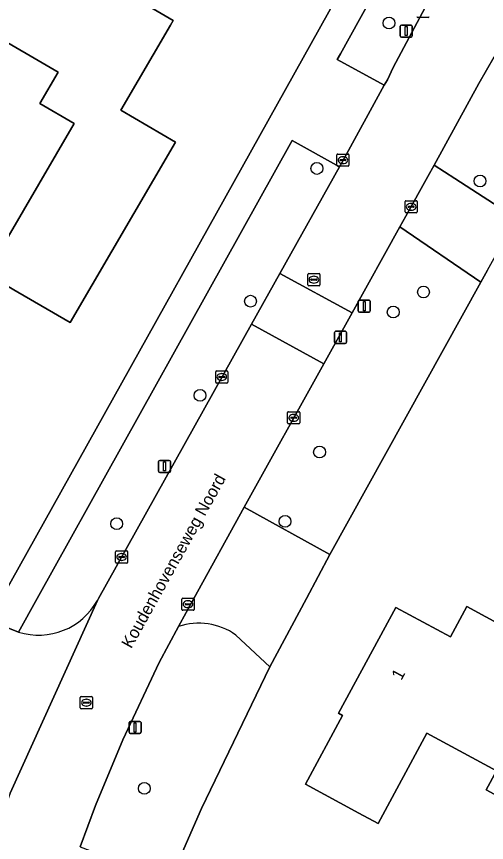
# Model space of a CAD drawing. Extents: x 162417 to 163722, y 384268 to 385417.
# Drawn here: x 163279.8 to 163318.6, y 385229.9 to 385298 of the extents above; entities that cross this region are included whole.
import ezdxf

# ---------------------------------------------------------------- set-up
doc = ezdxf.new("R2010")
doc.units = 0
for name, color, linetype in [('IMGEO_Afsluitpaal', 7, 'Continuous'), ('IMGEO_Berm_groen', 7, 'Continuous'), ('IMGEO_Boom', 7, 'Continuous'), ('IMGEO_Erf', 7, 'Continuous'), ('IMGEO_Groenvoorziening', 7, 'Continuous'), ('IMGEO_Kolk', 7, 'Continuous'), ('IMGEO_Lichtmast', 7, 'Continuous'), ('IMGEO_Openbare_ruimte_label', 7, 'Continuous'), ('IMGEO_Pand', 7, 'Continuous'), ('IMGEO_Pand_nummerreeks', 7, 'Continuous'), ('IMGEO_Rijbaan_lokaal_gesloten', 7, 'Continuous'), ('IMGEO_Rijbaan_lokaal_open', 7, 'Continuous'), ('IMGEO_Rioolput', 7, 'Continuous'), ('IMGEO_Voetpad_open', 7, 'Continuous')]:
    doc.layers.add(name, color=color, linetype=linetype)

msp = doc.modelspace()

# ---------------------------------------------------------------- linework, layer by layer
at = {"layer": 'IMGEO_Afsluitpaal'}
for p, q in [((163306.028, 385271.143), (163306.028, 385271.943)), ((163306.028, 385271.943), (163306.028, 385271.143)), ((163306.128, 385272.043), (163306.918, 385272.043)), ((163306.918, 385272.043), (163306.128, 385272.043)), ((163307.018, 385271.943), (163307.018, 385271.143)), ((163307.018, 385271.143), (163307.018, 385271.943)), ((163306.918, 385271.043), (163306.128, 385271.043)), ((163306.128, 385271.043), (163306.918, 385271.043))]:
    msp.add_line(p, q, dxfattribs=at)
msp.add_lwpolyline([(163306.448, 385271.918), (163306.598, 385271.918), (163306.598, 385271.168), (163306.448, 385271.168), (163306.448, 385271.918)], dxfattribs=at)
for centre, start, end in [((163306.128, 385271.943), 90, 180), ((163306.128, 385271.943), 90, 180), ((163306.918, 385271.943), 0, 90), ((163306.918, 385271.943), 360, 90), ((163306.128, 385271.143), 180, 270), ((163306.128, 385271.143), 180, 270), ((163306.918, 385271.143), 270, 0), ((163306.918, 385271.143), 270, 0)]:
    msp.add_arc(centre, 0.1, start, end, dxfattribs=at)
at = {"layer": 'IMGEO_Berm_groen'}
msp.add_lwpolyline([(163313.505, 385298.773), (163309.797, 385300.886), (163306.522, 385294.944), (163306.267, 385294.481), (163310.144, 385292.344), (163310.395, 385292.801), (163310.887, 385293.803)], close=True, dxfattribs=at)
for points in [[(163299.198, 385272.624), (163301.538, 385276.816), (163306.445, 385285.606), (163302.53, 385287.792), (163281.514, 385250), (163279.966, 385247.222)], [(163286.477, 385249.835), (163286.569, 385250), (163299.198, 385272.624)]]:
    msp.add_lwpolyline(points, dxfattribs=at)
msp.add_arc((163281.613, 385252.537), 5.564, 252.78567, 330.94757, dxfattribs=at)
at = {"layer": 'IMGEO_Boom'}
for centre in [(163310.534, 385297.479), (163304.583, 385285.482), (163318.042, 385284.444), (163313.377, 385275.286), (163299.109, 385274.529), (163310.882, 385273.635), (163294.942, 385266.759), (163304.802, 385262.082), (163288.07, 385256.168), (163301.958, 385256.363), (163290.349, 385234.333)]:
    msp.add_circle(centre, 0.489, dxfattribs=at)
at = {"layer": 'IMGEO_Erf'}
for points in [[(163184.131, 385283.914), (163230.586, 385266.263), (163272.829, 385250), (163277.559, 385248.179), (163278.574, 385250), (163307.686, 385302.216), (163291.557, 385311.67), (163280.277, 385318.062), (163247.492, 385335.181), (163246.263, 385335.823), (163212.847, 385351.737), (163184.213, 385364.005), (163174.141, 385368.012), (163167.217, 385370.454)], [(163318.656, 385277.086), (163318.117, 385276.112), (163305.659, 385253.628), (163303.716, 385250), (163300.69, 385244.351), (163295.052, 385232.686), (163292.438, 385226.695), (163291.283, 385223.567), (163282.7, 385200.315), (163281.529, 385196.973), (163280.579, 385193.07), (163280.36, 385191.142), (163280.307, 385188.617), (163280.519, 385186.099), (163281.095, 385181.154), (163283.03, 385167.757), (163287.208, 385141.009), (163366.356, 385169.942)]]:
    msp.add_lwpolyline(points, dxfattribs=at)
for points in [[(163271.934, 385300.031), (163273.678, 385303.02), (163276.197, 385307.338), (163292.739, 385297.685), (163292.512, 385297.296), (163288.42, 385290.282), (163292.911, 385287.661), (163284.217, 385272.761), (163279.899, 385275.28), (163276.875, 385277.044), (163277, 385277.259), (163277.431, 385277.007), (163284.546, 385289.202), (163281.738, 385290.839), (163283.249, 385293.43)], [(163324.662, 385230.824), (163322.342, 385232.08), (163322.742, 385232.817), (163321.153, 385233.677), (163320.783, 385232.993), (163318.546, 385234.204), (163319.401, 385235.784), (163313.666, 385238.888), (163309.631, 385231.43), (163308.032, 385232.296), (163303.634, 385234.676), (163306.706, 385240.352), (163306.379, 385240.528), (163311.105, 385249.261), (163315.593, 385246.832), (163316.945, 385249.331), (163321.343, 385246.951), (163330.661, 385241.908)]]:
    msp.add_lwpolyline(points, close=True, dxfattribs=at)
at = {"layer": 'IMGEO_Groenvoorziening'}
for points in [[(163319.219, 385294.694), (163317.937, 385292.488), (163314.257, 385285.753), (163315.967, 385284.647), (163321.031, 385281.372), (163324.446, 385287.5), (163326.196, 385290.64), (163319.476, 385295.039)], [(163293.157, 385247.691), (163291.581, 385244.718), (163288.581, 385238.329), (163286.305, 385232.911), (163285.042, 385229.499), (163292.438, 385226.695), (163295.052, 385232.686), (163300.69, 385244.351), (163297.893, 385246.987)]]:
    msp.add_lwpolyline(points, dxfattribs=at)
msp.add_lwpolyline([(163318.117, 385276.112), (163311.438, 385280.665), (163307.496, 385273.57), (163305.165, 385269.374), (163298.585, 385257.53), (163305.659, 385253.628)], close=True, dxfattribs=at)
msp.add_arc((163294.832, 385242.677), 5.286, 54.6158, 108.47414, dxfattribs=at)
at = {"layer": 'IMGEO_Kolk'}
for p, q in [((163313.762, 385297.943), (163312.91, 385297.943)), ((163306.23, 385285.745), (163306.23, 385286.597)), ((163306.305, 385286.671), (163307.157, 385286.671)), ((163307.231, 385286.597), (163307.231, 385285.745)), ((163306.489, 385286.165), (163306.489, 385286.177)), ((163306.927, 385286.128), (163306.529, 385286.128)), ((163306.532, 385286.214), (163306.93, 385286.214)), ((163306.741, 385285.891), (163306.716, 385285.891)), ((163306.718, 385286.451), (163306.743, 385286.451)), ((163306.973, 385286.177), (163306.973, 385286.165)), ((163307.157, 385285.671), (163306.305, 385285.671)), ((163311.859, 385281.893), (163311.859, 385282.745)), ((163311.934, 385282.819), (163312.786, 385282.819)), ((163312.347, 385282.599), (163312.372, 385282.599)), ((163312.86, 385282.745), (163312.86, 385281.893)), ((163312.786, 385281.819), (163311.934, 385281.819)), ((163312.118, 385282.313), (163312.118, 385282.325)), ((163312.556, 385282.276), (163312.158, 385282.276)), ((163312.161, 385282.362), (163312.559, 385282.362)), ((163312.37, 385282.039), (163312.345, 385282.039)), ((163312.602, 385282.325), (163312.602, 385282.313)), ((163296.235, 385267.85), (163296.235, 385268.702)), ((163296.31, 385268.776), (163297.162, 385268.776)), ((163296.494, 385268.27), (163296.494, 385268.282)), ((163296.932, 385268.233), (163296.534, 385268.233)), ((163296.537, 385268.319), (163296.935, 385268.319)), ((163296.723, 385268.556), (163296.748, 385268.556)), ((163296.978, 385268.282), (163296.978, 385268.27)), ((163297.236, 385268.702), (163297.236, 385267.85)), ((163297.162, 385267.776), (163296.31, 385267.776)), ((163296.746, 385267.996), (163296.721, 385267.996)), ((163302.244, 385265.409), (163303.096, 385265.409)), ((163302.169, 385264.483), (163302.169, 385265.335)), ((163302.428, 385264.903), (163302.428, 385264.915)), ((163302.866, 385264.866), (163302.468, 385264.866)), ((163302.471, 385264.952), (163302.869, 385264.952)), ((163302.657, 385265.189), (163302.682, 385265.189)), ((163302.912, 385264.915), (163302.912, 385264.903)), ((163303.17, 385265.335), (163303.17, 385264.483)), ((163303.096, 385264.409), (163302.244, 385264.409)), ((163302.68, 385264.629), (163302.655, 385264.629)), ((163287.971, 385252.998), (163287.971, 385253.85)), ((163288.046, 385253.924), (163288.898, 385253.924)), ((163288.972, 385253.85), (163288.972, 385252.998)), ((163288.23, 385253.418), (163288.23, 385253.43)), ((163288.668, 385253.381), (163288.27, 385253.381)), ((163288.273, 385253.467), (163288.671, 385253.467)), ((163288.482, 385253.144), (163288.457, 385253.144)), ((163288.459, 385253.704), (163288.484, 385253.704)), ((163288.714, 385253.43), (163288.714, 385253.418)), ((163288.898, 385252.924), (163288.046, 385252.924)), ((163293.45, 385249.098), (163293.45, 385249.95)), ((163293.525, 385250.024), (163294.377, 385250.024)), ((163293.938, 385249.804), (163293.963, 385249.804)), ((163294.451, 385249.95), (163294.451, 385249.098)), ((163294.377, 385249.024), (163293.525, 385249.024)), ((163293.709, 385249.518), (163293.709, 385249.53)), ((163294.147, 385249.481), (163293.749, 385249.481)), ((163293.752, 385249.567), (163294.15, 385249.567)), ((163293.961, 385249.244), (163293.936, 385249.244)), ((163294.193, 385249.53), (163294.193, 385249.518))]:
    msp.add_line(p, q, dxfattribs=at)
for points in [[(163313.762, 385297.943), (163312.91, 385297.943)], [(163306.23, 385285.745), (163306.23, 385286.597)], [(163306.305, 385286.671), (163307.157, 385286.671)], [(163307.231, 385286.597), (163307.231, 385285.745)], [(163307.157, 385285.671), (163306.305, 385285.671)], [(163311.859, 385281.893), (163311.859, 385282.745)], [(163311.934, 385282.819), (163312.786, 385282.819)], [(163312.86, 385282.745), (163312.86, 385281.893)], [(163312.786, 385281.819), (163311.934, 385281.819)], [(163296.235, 385267.85), (163296.235, 385268.702)], [(163296.31, 385268.776), (163297.162, 385268.776)], [(163297.236, 385268.702), (163297.236, 385267.85)], [(163297.162, 385267.776), (163296.31, 385267.776)], [(163302.244, 385265.409), (163303.096, 385265.409)], [(163302.169, 385264.483), (163302.169, 385265.335)], [(163303.17, 385265.335), (163303.17, 385264.483)], [(163303.096, 385264.409), (163302.244, 385264.409)], [(163287.971, 385252.998), (163287.971, 385253.85)], [(163288.046, 385253.924), (163288.898, 385253.924)], [(163288.972, 385253.85), (163288.972, 385252.998)], [(163288.898, 385252.924), (163288.046, 385252.924)], [(163293.45, 385249.098), (163293.45, 385249.95)], [(163293.525, 385250.024), (163294.377, 385250.024)], [(163294.451, 385249.95), (163294.451, 385249.098)], [(163294.377, 385249.024), (163293.525, 385249.024)]]:
    msp.add_lwpolyline(points, dxfattribs=at)
for centre, radius, start, end in [((163312.912, 385298.019), 0.0765, 181.55205, 268.44795), ((163312.912, 385298.019), 0.0765, 181.55205, 268.44795), ((163313.76, 385298.019), 0.0765, 271.55205, 358.44795), ((163313.76, 385298.019), 0.0765, 271.55205, 358.44795), ((163306.307, 385286.595), 0.0765, 91.55205, 178.44795), ((163306.307, 385286.595), 0.0765, 91.55205, 178.44795), ((163307.155, 385286.595), 0.0765, 1.55205, 88.44795), ((163307.155, 385286.595), 0.0765, 1.55205, 88.44795), ((163306.529, 385286.174), 0.0403, 85.87752, 175.75265), ((163306.526, 385286.164), 0.0366, 178.93798, 274.71019), ((163306.93, 385286.171), 0.043, 264.86636, 352.45326), ((163306.934, 385286.176), 0.0386, 1.73085, 96.63898), ((163306.307, 385285.747), 0.0765, 181.55205, 268.44795), ((163306.307, 385285.747), 0.0765, 181.55205, 268.44795), ((163307.155, 385285.747), 0.0765, 271.55205, 358.44795), ((163307.155, 385285.747), 0.0765, 271.55205, 358.44795), ((163311.936, 385282.743), 0.0765, 91.55205, 178.44795), ((163311.936, 385282.743), 0.0765, 91.55205, 178.44795), ((163312.784, 385282.743), 0.0765, 1.55205, 88.44795), ((163312.784, 385282.743), 0.0765, 1.55205, 88.44795), ((163311.936, 385281.895), 0.0765, 181.55205, 268.44795), ((163311.936, 385281.895), 0.0765, 181.55205, 268.44795), ((163312.158, 385282.322), 0.0403, 85.87752, 175.75265), ((163312.155, 385282.312), 0.0366, 178.93798, 274.71019), ((163312.559, 385282.319), 0.043, 264.86636, 352.45326), ((163312.563, 385282.324), 0.0386, 1.73085, 96.63898), ((163312.784, 385281.895), 0.0765, 271.55205, 358.44795), ((163312.784, 385281.895), 0.0765, 271.55205, 358.44795), ((163296.312, 385268.7), 0.0765, 91.55205, 178.44795), ((163296.312, 385268.7), 0.0765, 91.55205, 178.44795), ((163296.534, 385268.279), 0.0403, 85.87752, 175.75265), ((163296.531, 385268.269), 0.0366, 178.93798, 274.71019), ((163296.935, 385268.276), 0.043, 264.86636, 352.45326), ((163296.939, 385268.281), 0.0386, 1.73085, 96.63898), ((163297.16, 385268.7), 0.0765, 1.55205, 88.44795), ((163297.16, 385268.7), 0.0765, 1.55205, 88.44795), ((163296.312, 385267.852), 0.0765, 181.55205, 268.44795), ((163296.312, 385267.852), 0.0765, 181.55205, 268.44795), ((163297.16, 385267.852), 0.0765, 271.55205, 358.44795), ((163297.16, 385267.852), 0.0765, 271.55205, 358.44795), ((163302.246, 385265.333), 0.0765, 91.55205, 178.44795), ((163302.246, 385265.333), 0.0765, 91.55205, 178.44795), ((163303.094, 385265.333), 0.0765, 1.55205, 88.44795), ((163303.094, 385265.333), 0.0765, 1.55205, 88.44795), ((163302.468, 385264.912), 0.0403, 85.87752, 175.75265), ((163302.465, 385264.902), 0.0366, 178.93798, 274.71019), ((163302.869, 385264.909), 0.043, 264.86636, 352.45326), ((163302.873, 385264.914), 0.0386, 1.73085, 96.63898), ((163302.246, 385264.485), 0.0765, 181.55205, 268.44795), ((163302.246, 385264.485), 0.0765, 181.55205, 268.44795), ((163303.094, 385264.485), 0.0765, 271.55205, 358.44795), ((163303.094, 385264.485), 0.0765, 271.55205, 358.44795), ((163288.048, 385253.848), 0.0765, 91.55205, 178.44795), ((163288.048, 385253.848), 0.0765, 91.55205, 178.44795), ((163288.896, 385253.848), 0.0765, 1.55205, 88.44795), ((163288.896, 385253.848), 0.0765, 1.55205, 88.44795), ((163288.27, 385253.427), 0.0403, 85.87752, 175.75265), ((163288.267, 385253.417), 0.0366, 178.93798, 274.71019), ((163288.671, 385253.424), 0.043, 264.86636, 352.45326), ((163288.675, 385253.429), 0.0386, 1.73085, 96.63898), ((163288.048, 385253), 0.0765, 181.55205, 268.44795), ((163288.048, 385253), 0.0765, 181.55205, 268.44795), ((163288.896, 385253), 0.0765, 271.55205, 358.44795), ((163288.896, 385253), 0.0765, 271.55205, 358.44795), ((163293.527, 385249.948), 0.0765, 91.55205, 178.44795), ((163293.527, 385249.948), 0.0765, 91.55205, 178.44795), ((163294.375, 385249.948), 0.0765, 1.55205, 88.44795), ((163294.375, 385249.948), 0.0765, 1.55205, 88.44795), ((163293.527, 385249.1), 0.0765, 181.55205, 268.44795), ((163293.527, 385249.1), 0.0765, 181.55205, 268.44795), ((163293.749, 385249.527), 0.0403, 85.87752, 175.75265), ((163293.746, 385249.517), 0.0366, 178.93798, 274.71019), ((163294.15, 385249.524), 0.043, 264.86636, 352.45326), ((163294.154, 385249.529), 0.0386, 1.73085, 96.63898), ((163294.375, 385249.1), 0.0765, 271.55205, 358.44795), ((163294.375, 385249.1), 0.0765, 271.55205, 358.44795)]:
    msp.add_arc(centre, radius, start, end, dxfattribs=at)
for centre, major_axis, ratio, start_param, end_param in [((163306.717, 385286.171), (-0.387, 0.002), 0.722429, 4.712389, 7.853982), ((163306.742, 385286.171), (-0.39, 0.002), 0.717154, 1.570796, 4.712389), ((163312.346, 385282.319), (-0.387, 0.002), 0.722429, 4.712389, 7.853982), ((163312.371, 385282.319), (-0.39, 0.002), 0.717154, 1.570796, 4.712389), ((163296.722, 385268.276), (-0.387, 0.002), 0.722429, 4.712389, 7.853982), ((163296.747, 385268.276), (-0.39, 0.002), 0.717154, 1.570796, 4.712389), ((163302.656, 385264.909), (-0.387, 0.002), 0.722429, 4.712389, 7.853982), ((163302.681, 385264.909), (-0.39, 0.002), 0.717154, 1.570796, 4.712389), ((163288.458, 385253.424), (-0.387, 0.002), 0.722429, 4.712389, 7.853982), ((163288.483, 385253.424), (-0.39, 0.002), 0.717154, 1.570796, 4.712389), ((163293.937, 385249.524), (-0.387, 0.002), 0.722429, 4.712389, 7.853982), ((163293.962, 385249.524), (-0.39, 0.002), 0.717154, 1.570796, 4.712389)]:
    msp.add_ellipse(centre, major_axis=major_axis, ratio=ratio, start_param=start_param, end_param=end_param, dxfattribs=at)
at = {"layer": 'IMGEO_Lichtmast'}
for p, q in [((163311.458, 385296.413), (163311.458, 385297.213)), ((163311.458, 385297.213), (163311.458, 385296.413)), ((163311.558, 385297.313), (163312.348, 385297.313)), ((163312.348, 385297.313), (163311.558, 385297.313)), ((163312.448, 385297.213), (163312.448, 385296.413)), ((163312.448, 385296.413), (163312.448, 385297.213)), ((163312.348, 385296.313), (163311.558, 385296.313)), ((163311.558, 385296.313), (163312.348, 385296.313)), ((163307.997, 385273.721), (163307.997, 385274.521)), ((163307.997, 385274.521), (163307.997, 385273.721)), ((163308.097, 385274.621), (163308.887, 385274.621)), ((163308.887, 385274.621), (163308.097, 385274.621)), ((163308.987, 385274.521), (163308.987, 385273.721)), ((163308.987, 385273.721), (163308.987, 385274.521)), ((163308.887, 385273.621), (163308.097, 385273.621)), ((163308.097, 385273.621), (163308.887, 385273.621)), ((163291.514, 385260.497), (163291.514, 385261.297)), ((163291.514, 385261.297), (163291.514, 385260.497)), ((163291.614, 385261.397), (163292.404, 385261.397)), ((163292.404, 385261.397), (163291.614, 385261.397)), ((163292.504, 385261.297), (163292.504, 385260.497)), ((163292.504, 385260.497), (163292.504, 385261.297)), ((163292.404, 385260.397), (163291.614, 385260.397)), ((163291.614, 385260.397), (163292.404, 385260.397)), ((163289.084, 385238.959), (163289.084, 385239.759)), ((163289.084, 385239.759), (163289.084, 385238.959)), ((163289.184, 385239.859), (163289.974, 385239.859)), ((163289.974, 385239.859), (163289.184, 385239.859)), ((163290.074, 385239.759), (163290.074, 385238.959)), ((163290.074, 385238.959), (163290.074, 385239.759)), ((163289.974, 385238.859), (163289.184, 385238.859)), ((163289.184, 385238.859), (163289.974, 385238.859))]:
    msp.add_line(p, q, dxfattribs=at)
for points in [[(163311.878, 385297.188), (163312.028, 385297.188), (163312.028, 385296.438), (163311.878, 385296.438), (163311.878, 385297.188)], [(163308.417, 385274.496), (163308.567, 385274.496), (163308.567, 385273.746), (163308.417, 385273.746), (163308.417, 385274.496)], [(163291.934, 385261.272), (163292.084, 385261.272), (163292.084, 385260.522), (163291.934, 385260.522), (163291.934, 385261.272)], [(163289.504, 385239.734), (163289.654, 385239.734), (163289.654, 385238.984), (163289.504, 385238.984), (163289.504, 385239.734)]]:
    msp.add_lwpolyline(points, dxfattribs=at)
for centre, start, end in [((163311.558, 385297.213), 90, 180), ((163311.558, 385297.213), 90, 180), ((163312.348, 385297.213), 0, 90), ((163312.348, 385297.213), 360, 90), ((163311.558, 385296.413), 180, 270), ((163311.558, 385296.413), 180, 270), ((163312.348, 385296.413), 270, 0), ((163312.348, 385296.413), 270, 0), ((163308.097, 385274.521), 90, 180), ((163308.097, 385274.521), 90, 180), ((163308.887, 385274.521), 0, 90), ((163308.887, 385274.521), 360, 90), ((163308.097, 385273.721), 180, 270), ((163308.097, 385273.721), 180, 270), ((163308.887, 385273.721), 270, 0), ((163308.887, 385273.721), 270, 0), ((163291.614, 385261.297), 90, 180), ((163291.614, 385261.297), 90, 180), ((163292.404, 385261.297), 0, 90), ((163292.404, 385261.297), 360, 90), ((163291.614, 385260.497), 180, 270), ((163291.614, 385260.497), 180, 270), ((163292.404, 385260.497), 270, 0), ((163292.404, 385260.497), 270, 0), ((163289.184, 385239.759), 90, 180), ((163289.184, 385239.759), 90, 180), ((163289.974, 385239.759), 0, 90), ((163289.974, 385239.759), 360, 90), ((163289.184, 385238.959), 180, 270), ((163289.184, 385238.959), 180, 270), ((163289.974, 385238.959), 270, 0), ((163289.974, 385238.959), 270, 0)]:
    msp.add_arc(centre, 0.1, start, end, dxfattribs=at)
at = {"layer": 'IMGEO_Pand'}
for points in [[(163271.934, 385300.031), (163283.249, 385293.43), (163281.738, 385290.839), (163284.546, 385289.202), (163277.431, 385277.007), (163277, 385277.259), (163276.875, 385277.044), (163279.899, 385275.28), (163284.217, 385272.761), (163292.911, 385287.661), (163288.42, 385290.282), (163292.512, 385297.296), (163292.739, 385297.685), (163276.197, 385307.338), (163273.678, 385303.02)], [(163308.032, 385232.296), (163309.631, 385231.43), (163313.666, 385238.888), (163319.401, 385235.784), (163318.546, 385234.204), (163320.783, 385232.993), (163321.153, 385233.677), (163322.742, 385232.817), (163322.342, 385232.08), (163324.662, 385230.824), (163330.661, 385241.908), (163321.343, 385246.951), (163316.945, 385249.331), (163315.593, 385246.832), (163311.105, 385249.261), (163306.379, 385240.528), (163306.706, 385240.352), (163303.634, 385234.676)]]:
    msp.add_lwpolyline(points, close=True, dxfattribs=at)
at = {"layer": 'IMGEO_Rijbaan_lokaal_gesloten'}
for points in [[(163313.683, 385299.154), (163313.505, 385298.773), (163310.887, 385293.803), (163310.395, 385292.801), (163310.144, 385292.344), (163306.692, 385286.048), (163306.445, 385285.606), (163301.538, 385276.816), (163307.496, 385273.57), (163311.438, 385280.665), (163311.932, 385281.554), (163313.748, 385284.822), (163314.257, 385285.753), (163317.937, 385292.488), (163319.219, 385294.694)], [(163279.966, 385247.222), (163277.559, 385248.179), (163272.829, 385250), (163230.586, 385266.263), (163184.131, 385283.914)], [(163285.042, 385229.499), (163286.305, 385232.911), (163288.581, 385238.329), (163291.581, 385244.718), (163293.157, 385247.691), (163294.431, 385250), (163298.585, 385257.53), (163305.165, 385269.374), (163299.198, 385272.624), (163286.569, 385250), (163286.477, 385249.835), (163279.27, 385233.939), (163266.521, 385198.944)], [(163279.27, 385233.939), (163286.477, 385249.835)]]:
    msp.add_lwpolyline(points, dxfattribs=at)
msp.add_arc((163281.613, 385252.537), 5.564, 252.78567, 330.94757, dxfattribs=at)
at = {"layer": 'IMGEO_Rijbaan_lokaal_open'}
msp.add_lwpolyline([(163305.165, 385269.374), (163307.496, 385273.57), (163301.538, 385276.816), (163299.198, 385272.624)], close=True, dxfattribs=at)
at = {"layer": 'IMGEO_Rioolput'}
for p, q in [((163303.834, 385275.876), (163303.834, 385276.728)), ((163303.909, 385276.802), (163304.761, 385276.802)), ((163304.093, 385276.296), (163304.093, 385276.308)), ((163304.136, 385276.345), (163304.534, 385276.345)), ((163304.322, 385276.582), (163304.347, 385276.582)), ((163304.577, 385276.308), (163304.577, 385276.296)), ((163304.835, 385276.728), (163304.835, 385275.876)), ((163304.761, 385275.802), (163303.909, 385275.802)), ((163304.531, 385276.259), (163304.133, 385276.259)), ((163304.345, 385276.022), (163304.32, 385276.022)), ((163285.065, 385240.978), (163285.065, 385241.83)), ((163285.14, 385241.904), (163285.992, 385241.904)), ((163285.553, 385241.684), (163285.578, 385241.684)), ((163286.066, 385241.83), (163286.066, 385240.978)), ((163285.992, 385240.904), (163285.14, 385240.904)), ((163285.324, 385241.398), (163285.324, 385241.41)), ((163285.762, 385241.361), (163285.364, 385241.361)), ((163285.367, 385241.447), (163285.765, 385241.447)), ((163285.576, 385241.124), (163285.551, 385241.124)), ((163285.808, 385241.41), (163285.808, 385241.398))]:
    msp.add_line(p, q, dxfattribs=at)
for points in [[(163303.834, 385275.876), (163303.834, 385276.728)], [(163303.909, 385276.802), (163304.761, 385276.802)], [(163304.835, 385276.728), (163304.835, 385275.876)], [(163304.761, 385275.802), (163303.909, 385275.802)], [(163285.065, 385240.978), (163285.065, 385241.83)], [(163285.14, 385241.904), (163285.992, 385241.904)], [(163286.066, 385241.83), (163286.066, 385240.978)], [(163285.992, 385240.904), (163285.14, 385240.904)]]:
    msp.add_lwpolyline(points, dxfattribs=at)
for centre, radius, start, end in [((163303.911, 385276.726), 0.0765, 91.55205, 178.44795), ((163303.911, 385276.726), 0.0765, 91.55205, 178.44795), ((163304.133, 385276.305), 0.0403, 85.87752, 175.75265), ((163304.13, 385276.295), 0.0366, 178.93798, 274.71019), ((163304.534, 385276.302), 0.043, 264.86636, 352.45326), ((163304.538, 385276.307), 0.0386, 1.73085, 96.63898), ((163304.759, 385276.726), 0.0765, 1.55205, 88.44795), ((163304.759, 385276.726), 0.0765, 1.55205, 88.44795), ((163303.911, 385275.878), 0.0765, 181.55205, 268.44795), ((163303.911, 385275.878), 0.0765, 181.55205, 268.44795), ((163304.759, 385275.878), 0.0765, 271.55205, 358.44795), ((163304.759, 385275.878), 0.0765, 271.55205, 358.44795), ((163285.142, 385241.828), 0.0765, 91.55205, 178.44795), ((163285.142, 385241.828), 0.0765, 91.55205, 178.44795), ((163285.99, 385241.828), 0.0765, 1.55205, 88.44795), ((163285.99, 385241.828), 0.0765, 1.55205, 88.44795), ((163285.142, 385240.98), 0.0765, 181.55205, 268.44795), ((163285.142, 385240.98), 0.0765, 181.55205, 268.44795), ((163285.364, 385241.407), 0.0403, 85.87752, 175.75265), ((163285.361, 385241.397), 0.0366, 178.93798, 274.71019), ((163285.765, 385241.404), 0.043, 264.86636, 352.45326), ((163285.769, 385241.409), 0.0386, 1.73085, 96.63898), ((163285.99, 385240.98), 0.0765, 271.55205, 358.44795), ((163285.99, 385240.98), 0.0765, 271.55205, 358.44795)]:
    msp.add_arc(centre, radius, start, end, dxfattribs=at)
for centre, major_axis, ratio, start_param, end_param in [((163304.321, 385276.302), (-0.387, 0.002), 0.722429, 4.712389, 7.853982), ((163304.346, 385276.302), (-0.39, 0.002), 0.717154, 1.570796, 4.712389), ((163285.552, 385241.404), (-0.387, 0.002), 0.722429, 4.712389, 7.853982), ((163285.577, 385241.404), (-0.39, 0.002), 0.717154, 1.570796, 4.712389)]:
    msp.add_ellipse(centre, major_axis=major_axis, ratio=ratio, start_param=start_param, end_param=end_param, dxfattribs=at)
at = {"layer": 'IMGEO_Voetpad_open'}
for points in [[(163306.267, 385294.481), (163306.522, 385294.944), (163309.797, 385300.886), (163307.686, 385302.216), (163278.574, 385250), (163277.559, 385248.179), (163279.966, 385247.222), (163281.514, 385250), (163302.53, 385287.792), (163306.445, 385285.606), (163306.692, 385286.048), (163310.144, 385292.344)], [(163321.031, 385281.372), (163315.967, 385284.647), (163314.257, 385285.753), (163313.748, 385284.822), (163311.932, 385281.554), (163311.438, 385280.665), (163318.117, 385276.112), (163318.656, 385277.086), (163320.515, 385280.446)]]:
    msp.add_lwpolyline(points, close=True, dxfattribs=at)
msp.add_lwpolyline([(163297.893, 385246.987), (163300.69, 385244.351), (163303.716, 385250), (163305.659, 385253.628), (163298.585, 385257.53), (163294.431, 385250), (163293.157, 385247.691)], dxfattribs=at)
msp.add_arc((163294.832, 385242.677), 5.286, 54.6158, 108.47414, dxfattribs=at)

# ---------------------------------------------------------------- texts
at = {"layer": 'IMGEO_Openbare_ruimte_label'}
msp.add_text('Koudenhovenseweg Noord', height=1, rotation=60.92314, dxfattribs=at).set_placement((163289.266, 385245.809))
at = {"layer": 'IMGEO_Pand_nummerreeks'}
msp.add_text('1', height=1, rotation=61.57927, dxfattribs=at).set_placement((163311.55, 385243.191))

doc.saveas('drawing.dxf')
